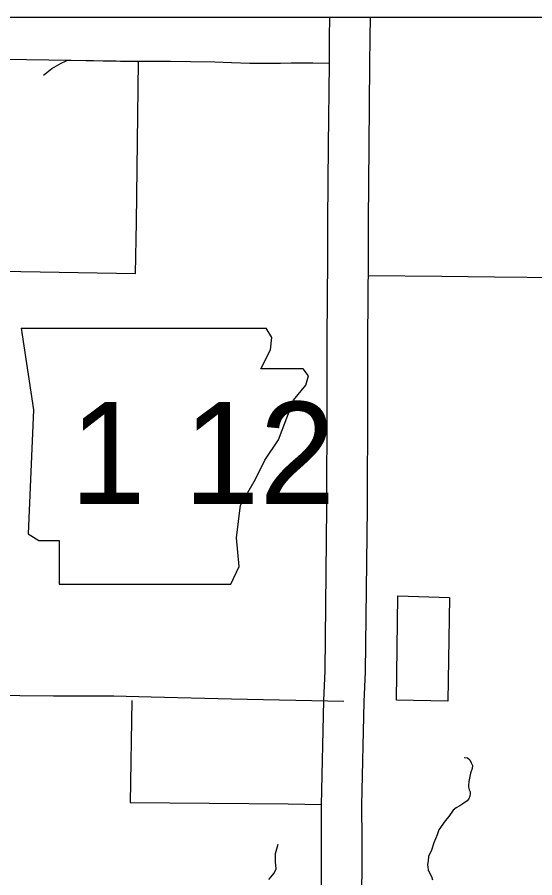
# Model space of a CAD drawing. Extents: x 670147 to 673275, y 705573 to 707613.
# Drawn here: x 671245.2 to 671309.5, y 706582.5 to 706689.4 of the extents above; entities that cross this region are included whole.
import ezdxf

# ---------------------------------------------------------------- set-up
doc = ezdxf.new("R2010")
doc.units = 0
for name, color, linetype in [('10', 7, 'Continuous'), ('21', 7, 'Continuous'), ('34', 7, 'Continuous'), ('35', 7, 'Continuous'), ('45', 7, 'Continuous'), ('6', 7, 'Continuous'), ('R_NoPlot', 7, 'Continuous')]:
    doc.layers.add(name, color=color, linetype=linetype)

msp = doc.modelspace()

# ---------------------------------------------------------------- linework, layer by layer
at = {"layer": '10'}
for points in [[(671289.14, 706533.67), (671284.27, 706532.54), (671283.63, 706535.29), (671283.36, 706536.57), (671283.14, 706538.19), (671282.98, 706539.7), (671282.89, 706541.3), (671282.86, 706546.3), (671282.88, 706558.07), (671282.99, 706567.75), (671283.06, 706587.13), (671283.03, 706591.5), (671283.33, 706604.51), (671283.49, 706608.19), (671283.73, 706628.51), (671283.76, 706641.41), (671283.77, 706649.45), (671283.84, 706659.29), (671283.85, 706664.07), (671283.93, 706673.45), (671284.03, 706683.56), (671284.06, 706686.81), (671284.08, 706689.36)], [(671289.08, 706689.36), (671289.06, 706686.77), (671289.03, 706683.51), (671288.93, 706673.4), (671288.85, 706664.04), (671288.84, 706659.27), (671288.77, 706649.43), (671288.76, 706641.39), (671288.73, 706628.47), (671288.49, 706608.05), (671288.32, 706604.34), (671288.03, 706591.47), (671288.06, 706587.14), (671287.99, 706567.71), (671287.88, 706558.04), (671287.86, 706546.31), (671287.89, 706541.45), (671287.96, 706540.09), (671288.1, 706538.8), (671288.29, 706537.42), (671288.51, 706536.38), (671289.14, 706533.67)]]:
    msp.add_lwpolyline(points, dxfattribs=at)
at = {"layer": '21'}
for p, q in [((671245.75, 706650.75), (671247.27, 706640.6)), ((671276.88, 706649.57), (671276.17, 706650.74)), ((671276.71, 706648.05), (671276.88, 706649.57)), ((671275.52, 706645.68), (671276.71, 706648.05)), ((671280.77, 706645.68), (671275.52, 706645.68)), ((671281.44, 706644.83), (671280.77, 706645.68)), ((671281.11, 706643.65), (671281.44, 706644.83)), ((671279.58, 706641.79), (671281.11, 706643.65)), ((671278.74, 706639.59), (671279.58, 706641.79)), ((671247.27, 706640.6), (671246.59, 706625.21)), ((671277.72, 706636.88), (671278.74, 706639.59)), ((671276.03, 706634.34), (671277.72, 706636.88)), ((671274.85, 706631.98), (671276.03, 706634.34)), ((671272.99, 706628.76), (671274.85, 706631.98)), ((671272.48, 706624.7), (671272.99, 706628.76)), ((671246.59, 706625.21), (671247.95, 706624.36)), ((671247.95, 706624.36), (671250.48, 706624.36)), ((671250.48, 706624.36), (671250.48, 706618.95)), ((671272.82, 706621.15), (671272.48, 706624.7)), ((671271.8, 706618.95), (671272.82, 706621.15)), ((671250.48, 706618.95), (671271.8, 706618.95))]:
    msp.add_line(p, q, dxfattribs=at)
msp.add_lwpolyline([(671245.75, 706650.75), (671276.17, 706650.74)], dxfattribs=at)
at = {"layer": '34'}
for points in [[(671284.03, 706683.61), (671281.98, 706683.65), (671279.29, 706683.65), (671277.95, 706683.63), (671276.9, 706683.61), (671275.78, 706683.6), (671274.15, 706683.6), (671271.87, 706683.68), (671269.78, 706683.76), (671266.79, 706683.81), (671264.3, 706683.86), (671260.2, 706683.84)], [(671226.44, 706605.29), (671232.98, 706605.22), (671249.77, 706605.08), (671257.26, 706605.05), (671261.87, 706604.93), (671271.88, 706604.7), (671285.83, 706604.42)]]:
    msp.add_lwpolyline(points, dxfattribs=at)
at = {"layer": '35'}
for points in [[(671300.76, 706597.4), (671301.18, 706597.35), (671301.46, 706597.12), (671301.65, 706596.74), (671301.79, 706596.43), (671301.75, 706596.03), (671301.58, 706595.46), (671301.37, 706594.43), (671301.31, 706593.95), (671301.33, 706593.72), (671301.39, 706593.38), (671301.5, 706593.13), (671301.52, 706592.94), (671301.48, 706592.59), (671301.35, 706592.27), (671301.14, 706592.04), (671300.74, 706591.72), (671300.22, 706591.41), (671299.78, 706591.16), (671299.42, 706590.86), (671298.88, 706590.07), (671298.43, 706589.54), (671297.62, 706588.43), (671297.41, 706587.8), (671297.01, 706586.83), (671296.71, 706585.89), (671296.33, 706585.11), (671296.29, 706584.56), (671296.21, 706584.1), (671296.29, 706583.47), (671296.54, 706582.92), (671296.71, 706582.61), (671296.82, 706582.23)], [(671276.5, 706582.27), (671277.15, 706583.06), (671277.43, 706583.57), (671277.34, 706584.46), (671277.32, 706585.5), (671277.67, 706586.63)]]:
    msp.add_lwpolyline(points, dxfattribs=at)
at = {"layer": '45'}
msp.add_lwpolyline([(671248.51, 706682.14), (671249.55, 706682.99), (671250.7, 706683.65), (671251.24, 706683.9), (671251.41, 706683.97), (671251.64, 706684.01), (671260.2, 706683.84)], dxfattribs=at)
at = {"layer": '6'}
for points in [[(671206.76, 706607.54), (671206.95, 706618.69), (671207.18, 706631.79), (671207.45, 706658.14), (671233.83, 706657.98), (671259.96, 706657.51), (671260.05, 706663.9), (671260.31, 706683.84), (671240.77, 706684.16), (671240.83, 706689.36)], [(671341.02, 706689.36), (671340.92, 706683.64), (671327.7, 706683.91), (671327.38, 706666.17), (671327.22, 706657.5), (671319.65, 706657.56), (671312.63, 706657.65), (671312.63, 706657), (671304.54, 706657.08), (671297.98, 706657.14), (671288.83, 706657.23)], [(671259.47, 706604.49), (671259.3, 706591.8), (671278.89, 706591.64), (671283.03, 706591.59)]]:
    msp.add_lwpolyline(points, dxfattribs=at)
msp.add_lwpolyline([(671292.36, 706604.52), (671292.54, 706617.49), (671298.97, 706617.28), (671298.76, 706604.42)], close=True, dxfattribs=at)
at = {"layer": 'R_NoPlot'}
msp.add_lwpolyline([(671149.93, 706689.36), (672221.93, 706689.36), (672221.93, 705919.71), (671149.93, 705919.71)], close=True, dxfattribs=at)

# ---------------------------------------------------------------- texts
at = {"layer": '21'}
msp.add_text('1 12', height=12.672, dxfattribs=at).set_placement((671251.79, 706628.91))

doc.saveas('drawing.dxf')
